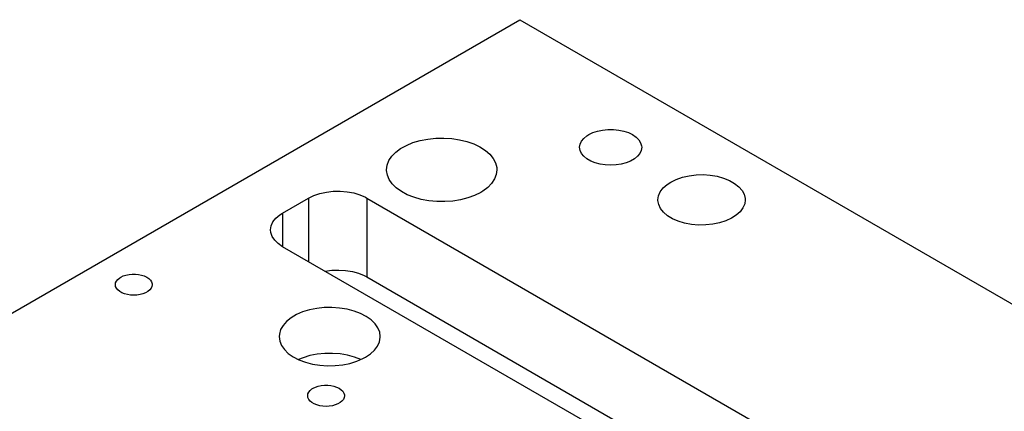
# Model space of a CAD drawing. Header units: inches. Extents: x 3 to 351, y 4 to 271.
# Tile 386 of 530: x 204.97 to 211.67, y 113.89 to 116.56. Entities that reach past the tile are written whole.
import ezdxf

# ---------------------------------------------------------------- set-up
doc = ezdxf.new("R2010")
doc.units = ezdxf.units.IN
doc.header["$LTSCALE"] = 0.5
doc.header["$MEASUREMENT"] = 0
doc.layers.add('STR_1', color=7, linetype='Continuous')

msp = doc.modelspace()

# ---------------------------------------------------------------- linework, layer by layer
at = {"layer": 'STR_1', "color": 190, "linetype": 'Continuous'}
for p, q in [((201.6566, 112.677), (208.3741, 116.5553)), ((208.3741, 116.5553), (214.1017, 113.2486)), ((208.8719, 115.7876), (208.9037, 115.7982)), ((208.9037, 115.7982), (208.9383, 115.8055)), ((208.9383, 115.8055), (208.9745, 115.8092)), ((208.9745, 115.8092), (209.0112, 115.8092)), ((209.0112, 115.8092), (209.0475, 115.8055)), ((209.0475, 115.8055), (209.082, 115.7982)), ((209.082, 115.7982), (209.1139, 115.7876)), ((207.6484, 115.7195), (207.6971, 115.734)), ((207.6971, 115.734), (207.7489, 115.7442)), ((207.7489, 115.7442), (207.8027, 115.7499)), ((207.8027, 115.7499), (207.8574, 115.7511)), ((207.8574, 115.7511), (207.9118, 115.7476)), ((207.9118, 115.7476), (207.9648, 115.7397)), ((207.9648, 115.7397), (208.0151, 115.7273)), ((208.7851, 115.709), (208.7946, 115.7295)), ((208.7946, 115.7295), (208.8102, 115.7487)), ((208.8102, 115.7487), (208.8313, 115.7661)), ((208.8313, 115.7661), (208.8437, 115.7739)), ((208.8437, 115.7739), (208.8719, 115.7876)), ((209.1139, 115.7876), (209.142, 115.7739)), ((209.142, 115.7739), (209.1657, 115.7577)), ((209.1657, 115.7577), (209.184, 115.7393)), ((209.184, 115.7393), (209.1966, 115.7193)), ((207.531, 115.6542), (207.5645, 115.6792)), ((207.5645, 115.6792), (207.6039, 115.7011)), ((207.6039, 115.7011), (207.6484, 115.7195)), ((208.0151, 115.7273), (208.0619, 115.7109)), ((208.0619, 115.7109), (208.104, 115.6907)), ((208.104, 115.6907), (208.1405, 115.6671)), ((208.1405, 115.6671), (208.1707, 115.6408)), ((208.7819, 115.6878), (208.7851, 115.709)), ((208.7851, 115.6667), (208.7819, 115.6878)), ((208.7946, 115.6462), (208.7851, 115.6667)), ((209.2006, 115.6667), (209.1911, 115.6462)), ((209.1966, 115.7193), (209.203, 115.6984)), ((209.2038, 115.6878), (209.2006, 115.6667)), ((209.203, 115.6984), (209.2038, 115.6878)), ((207.4728, 115.5662), (207.4847, 115.5971)), ((207.4847, 115.5971), (207.5043, 115.6266)), ((207.5043, 115.6266), (207.531, 115.6542)), ((208.1707, 115.6408), (208.194, 115.6122)), ((208.194, 115.6122), (208.2098, 115.5819)), ((208.8102, 115.6269), (208.7946, 115.6462)), ((208.8313, 115.6095), (208.8102, 115.6269)), ((208.8573, 115.5945), (208.8313, 115.6095)), ((208.8874, 115.5823), (208.8573, 115.5945)), ((209.1285, 115.5945), (209.0983, 115.5823)), ((209.1545, 115.6095), (209.1285, 115.5945)), ((209.1756, 115.6269), (209.1545, 115.6095)), ((209.1911, 115.6462), (209.1756, 115.6269)), ((207.4688, 115.5347), (207.4728, 115.5662)), ((207.4689, 115.5307), (207.4688, 115.5347)), ((207.4739, 115.4992), (207.4689, 115.5307)), ((208.2098, 115.5819), (208.2178, 115.5507)), ((208.2188, 115.5347), (208.2148, 115.5032)), ((208.2178, 115.5507), (208.2188, 115.5347)), ((208.9207, 115.5734), (208.8874, 115.5823)), ((208.9562, 115.5679), (208.9207, 115.5734)), ((208.9929, 115.566), (208.9562, 115.5679)), ((209.0295, 115.5679), (208.9929, 115.566)), ((209.065, 115.5734), (209.0295, 115.5679)), ((209.0983, 115.5823), (209.065, 115.5734)), ((207.4868, 115.4685), (207.4739, 115.4992)), ((207.5073, 115.4392), (207.4868, 115.4685)), ((208.2029, 115.4724), (208.1834, 115.4429)), ((208.2148, 115.5032), (208.2029, 115.4724)), ((209.4017, 115.4518), (209.4388, 115.47)), ((209.4388, 115.47), (209.4806, 115.4844)), ((209.4806, 115.4844), (209.5259, 115.4947)), ((209.5259, 115.4947), (209.5735, 115.5006)), ((209.5735, 115.5006), (209.6222, 115.5019)), ((209.6222, 115.5019), (209.6705, 115.4986)), ((209.6705, 115.4986), (209.7173, 115.4908)), ((209.7173, 115.4908), (209.7612, 115.4786)), ((209.7612, 115.4786), (209.8011, 115.4625)), ((209.8011, 115.4625), (209.8359, 115.4429)), ((207.535, 115.4119), (207.5073, 115.4392)), ((207.5692, 115.3873), (207.535, 115.4119)), ((208.1566, 115.4153), (208.1231, 115.3903)), ((208.1834, 115.4429), (208.1566, 115.4153)), ((209.3306, 115.3859), (209.35, 115.4117)), ((209.35, 115.4117), (209.3765, 115.4353)), ((209.3765, 115.4353), (209.4017, 115.4518)), ((209.8359, 115.4429), (209.8647, 115.4202)), ((209.8647, 115.4202), (209.8866, 115.3951)), ((209.8866, 115.3951), (209.9012, 115.3683)), ((206.7619, 115.2408), (206.9387, 115.3429)), ((206.9387, 115.3429), (206.9749, 115.3605)), ((206.9749, 115.3605), (207.0156, 115.3743)), ((207.0156, 115.3743), (207.0598, 115.384)), ((207.0598, 115.384), (207.1062, 115.3892)), ((207.1062, 115.3892), (207.1535, 115.3899)), ((207.1535, 115.3899), (207.2003, 115.386)), ((207.2003, 115.386), (207.2453, 115.3776)), ((207.2453, 115.3776), (207.2872, 115.3649)), ((207.2872, 115.3649), (207.3247, 115.3483)), ((207.3247, 115.3483), (207.3347, 115.3429)), ((207.3347, 115.3429), (212.0016, 112.6484)), ((207.6093, 115.3658), (207.5692, 115.3873)), ((207.6544, 115.3479), (207.6093, 115.3658)), ((207.7036, 115.3339), (207.6544, 115.3479)), ((207.7557, 115.3243), (207.7036, 115.3339)), ((207.9714, 115.3311), (207.9187, 115.3226)), ((208.0214, 115.344), (207.9714, 115.3311)), ((208.0676, 115.361), (208.0214, 115.344)), ((208.109, 115.3816), (208.0676, 115.361)), ((208.1231, 115.3903), (208.109, 115.3816)), ((209.3147, 115.3306), (209.3187, 115.3586)), ((209.3148, 115.3269), (209.3147, 115.3306)), ((209.3198, 115.2989), (209.3148, 115.3269)), ((209.3187, 115.3586), (209.3306, 115.3859)), ((209.9012, 115.3683), (209.908, 115.3404)), ((209.9085, 115.3306), (209.9045, 115.3026)), ((209.908, 115.3404), (209.9085, 115.3306)), ((207.8097, 115.3191), (207.7557, 115.3243)), ((207.8644, 115.3186), (207.8097, 115.3191)), ((207.9187, 115.3226), (207.8644, 115.3186)), ((209.3327, 115.2718), (209.3198, 115.2989)), ((209.3531, 115.2463), (209.3327, 115.2718)), ((209.8926, 115.2753), (209.8732, 115.2495)), ((209.9045, 115.3026), (209.8926, 115.2753)), ((206.6958, 115.1801), (206.7152, 115.205)), ((206.7152, 115.205), (206.7416, 115.2277)), ((206.7416, 115.2277), (206.7619, 115.2408)), ((209.3805, 115.223), (209.3531, 115.2463)), ((209.414, 115.2027), (209.3805, 115.223)), ((209.4529, 115.1857), (209.414, 115.2027)), ((209.8139, 115.2052), (209.7757, 115.1878)), ((209.8467, 115.226), (209.8139, 115.2052)), ((209.8732, 115.2495), (209.8467, 115.226)), ((206.6799, 115.1265), (206.6839, 115.1537)), ((206.6816, 115.1089), (206.6799, 115.1265)), ((206.6839, 115.1537), (206.6958, 115.1801)), ((209.4961, 115.1727), (209.4529, 115.1857)), ((209.5423, 115.1639), (209.4961, 115.1727)), ((209.5905, 115.1596), (209.5423, 115.1639)), ((209.6391, 115.1599), (209.5905, 115.1596)), ((209.6871, 115.1648), (209.6391, 115.1599)), ((209.733, 115.1742), (209.6871, 115.1648)), ((209.7757, 115.1878), (209.733, 115.1742)), ((206.6907, 115.0821), (206.6816, 115.1089)), ((206.7075, 115.0566), (206.6907, 115.0821)), ((206.7314, 115.033), (206.7075, 115.0566)), ((206.7619, 115.0122), (206.7314, 115.033)), ((211.4288, 112.3178), (206.7619, 115.0122)), ((205.6408, 114.79), (205.6533, 114.8004)), ((205.6533, 114.8004), (205.6606, 114.805)), ((205.6606, 114.805), (205.6773, 114.8131)), ((205.6773, 114.8131), (205.6962, 114.8194)), ((205.6962, 114.8194), (205.7167, 114.8237)), ((205.7167, 114.8237), (205.7381, 114.8259)), ((205.7381, 114.8259), (205.7599, 114.8259)), ((205.7599, 114.8259), (205.7814, 114.8237)), ((205.7814, 114.8237), (205.8018, 114.8194)), ((205.8018, 114.8194), (205.8207, 114.8131)), ((205.8207, 114.8131), (205.8374, 114.805)), ((205.8374, 114.805), (205.8514, 114.7954)), ((205.8514, 114.7954), (205.8623, 114.7845)), ((207.0501, 114.8458), (207.0961, 114.8521)), ((207.0961, 114.8521), (207.1433, 114.8537)), ((207.1433, 114.8537), (207.1903, 114.8508)), ((207.1903, 114.8508), (207.2358, 114.8433)), ((207.2358, 114.8433), (207.2785, 114.8315)), ((207.2785, 114.8315), (207.3171, 114.8158)), ((207.3171, 114.8158), (207.3347, 114.8064)), ((207.3347, 114.8064), (211.7135, 112.2784)), ((205.624, 114.754), (205.6259, 114.7665)), ((205.6259, 114.7414), (205.624, 114.754)), ((205.6259, 114.7665), (205.6315, 114.7786)), ((205.6315, 114.7293), (205.6259, 114.7414)), ((205.6315, 114.7786), (205.6408, 114.79)), ((205.6408, 114.7179), (205.6315, 114.7293)), ((205.8665, 114.7293), (205.8573, 114.7179)), ((205.8623, 114.7845), (205.8698, 114.7726)), ((205.8721, 114.7414), (205.8665, 114.7293)), ((205.8698, 114.7726), (205.8735, 114.7603)), ((205.874, 114.754), (205.8721, 114.7414)), ((205.8735, 114.7603), (205.874, 114.754)), ((205.6533, 114.7076), (205.6408, 114.7179)), ((205.6687, 114.6987), (205.6533, 114.7076)), ((205.6865, 114.6915), (205.6687, 114.6987)), ((205.7063, 114.6861), (205.6865, 114.6915)), ((205.7273, 114.6829), (205.7063, 114.6861)), ((205.749, 114.6818), (205.7273, 114.6829)), ((205.7707, 114.6829), (205.749, 114.6818)), ((205.7918, 114.6861), (205.7707, 114.6829)), ((205.8115, 114.6915), (205.7918, 114.6861)), ((205.8294, 114.6987), (205.8115, 114.6915)), ((205.8448, 114.7076), (205.8294, 114.6987)), ((205.8573, 114.7179), (205.8448, 114.7076)), ((206.9934, 114.5926), (206.944, 114.5826)), ((207.045, 114.5981), (206.9934, 114.5926)), ((207.0973, 114.5991), (207.045, 114.5981)), ((207.1493, 114.5954), (207.0973, 114.5991)), ((207.1998, 114.5873), (207.1493, 114.5954)), ((206.819, 114.5287), (206.7884, 114.5042)), ((206.8557, 114.5503), (206.819, 114.5287)), ((206.8977, 114.5684), (206.8557, 114.5503)), ((206.944, 114.5826), (206.8977, 114.5684)), ((207.2475, 114.5747), (207.1998, 114.5873)), ((207.2914, 114.5582), (207.2475, 114.5747)), ((207.3304, 114.538), (207.2914, 114.5582)), ((207.3636, 114.5146), (207.3304, 114.538)), ((206.7646, 114.4772), (206.7482, 114.4485)), ((206.7884, 114.5042), (206.7646, 114.4772)), ((207.3903, 114.4885), (207.3636, 114.5146)), ((207.4098, 114.4605), (207.3903, 114.4885)), ((207.4217, 114.431), (207.4098, 114.4605)), ((206.7395, 114.4186), (206.7382, 114.4008)), ((206.7382, 114.4008), (206.7422, 114.3707)), ((206.7482, 114.4485), (206.7395, 114.4186)), ((207.4204, 114.3663), (207.4256, 114.3964)), ((207.4257, 114.4008), (207.4217, 114.431)), ((207.4256, 114.3964), (207.4257, 114.4008)), ((206.7422, 114.3707), (206.754, 114.3412)), ((206.754, 114.3412), (206.7735, 114.3131)), ((207.3868, 114.3091), (207.4074, 114.337)), ((207.4074, 114.337), (207.4204, 114.3663)), ((206.7735, 114.3131), (206.8002, 114.2871)), ((206.8002, 114.2871), (206.8334, 114.2637)), ((206.8334, 114.2637), (206.8724, 114.2435)), ((206.9011, 114.2577), (206.8693, 114.2449)), ((206.9476, 114.2716), (206.9011, 114.2577)), ((206.9973, 114.2813), (206.9476, 114.2716)), ((207.0489, 114.2865), (206.9973, 114.2813)), ((207.1013, 114.2871), (207.0489, 114.2865)), ((207.1532, 114.2831), (207.1013, 114.2871)), ((207.2035, 114.2746), (207.1532, 114.2831)), ((207.251, 114.2617), (207.2035, 114.2746)), ((207.2945, 114.2449), (207.251, 114.2617)), ((207.3081, 114.2514), (207.325, 114.2605)), ((207.325, 114.2605), (207.3591, 114.2835)), ((207.3591, 114.2835), (207.3868, 114.3091)), ((206.8724, 114.2435), (206.9163, 114.2269)), ((206.9163, 114.2269), (206.964, 114.2144)), ((206.964, 114.2144), (207.0145, 114.2062)), ((207.0145, 114.2062), (207.0665, 114.2026)), ((207.0665, 114.2026), (207.1189, 114.2035)), ((207.1189, 114.2035), (207.1704, 114.2091)), ((207.1704, 114.2091), (207.2198, 114.219)), ((207.2198, 114.219), (207.2661, 114.2333)), ((207.2661, 114.2333), (207.3081, 114.2514)), ((206.9688, 114.0497), (206.9855, 114.0578)), ((206.9855, 114.0578), (207.0043, 114.0641)), ((207.0043, 114.0641), (207.0248, 114.0684)), ((207.0248, 114.0684), (207.0463, 114.0706)), ((207.0463, 114.0706), (207.0681, 114.0706)), ((207.0681, 114.0706), (207.0895, 114.0684)), ((207.0895, 114.0684), (207.11, 114.0641)), ((207.11, 114.0641), (207.1289, 114.0578)), ((207.1289, 114.0578), (207.1455, 114.0497)), ((206.9322, 113.9987), (206.9341, 114.0112)), ((206.9341, 113.9862), (206.9322, 113.9987)), ((206.9341, 114.0112), (206.9397, 114.0234)), ((206.9397, 114.0234), (206.9489, 114.0348)), ((206.9489, 114.0348), (206.9614, 114.0451)), ((206.9614, 114.0451), (206.9688, 114.0497)), ((207.1455, 114.0497), (207.1596, 114.0401)), ((207.1596, 114.0401), (207.1704, 114.0292)), ((207.1704, 114.0292), (207.1779, 114.0174)), ((207.1779, 114.0174), (207.1817, 114.005)), ((207.1822, 113.9987), (207.1803, 113.9862)), ((207.1817, 114.005), (207.1822, 113.9987)), ((206.9397, 113.974), (206.9341, 113.9862)), ((206.9489, 113.9626), (206.9397, 113.974)), ((206.9614, 113.9523), (206.9489, 113.9626)), ((206.9768, 113.9434), (206.9614, 113.9523)), ((206.9947, 113.9362), (206.9768, 113.9434)), ((207.0144, 113.9309), (206.9947, 113.9362)), ((207.0355, 113.9276), (207.0144, 113.9309)), ((207.0572, 113.9265), (207.0355, 113.9276)), ((207.0789, 113.9276), (207.0572, 113.9265)), ((207.0999, 113.9309), (207.0789, 113.9276)), ((207.1197, 113.9362), (207.0999, 113.9309)), ((207.1375, 113.9434), (207.1197, 113.9362)), ((207.1529, 113.9523), (207.1375, 113.9434)), ((207.1654, 113.9626), (207.1529, 113.9523)), ((207.1746, 113.974), (207.1654, 113.9626)), ((207.1803, 113.9862), (207.1746, 113.974))]:
    msp.add_line(p, q, dxfattribs=at)
at = {"layer": 'STR_1', "color": 96, "linetype": 'Continuous'}
for p, q in [((206.9387, 115.3429), (206.9387, 114.9101)), ((207.3347, 115.3429), (207.3347, 114.8064)), ((206.7619, 115.2408), (206.7619, 115.0122))]:
    msp.add_line(p, q, dxfattribs=at)

doc.saveas('drawing.dxf')
